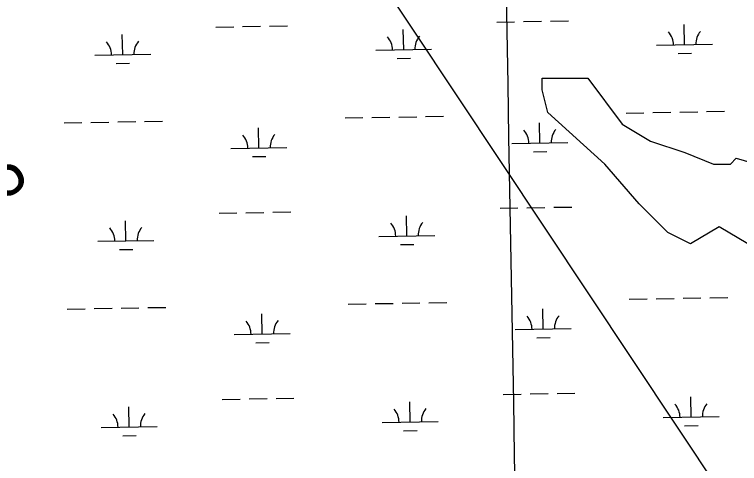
# Model space of a CAD drawing. Extents: x 3903937 to 3942190, y 260677 to 286651.
# Drawn here: x 3933832 to 3935127, y 269782 to 270584 of the extents above; entities that cross this region are included whole.
import ezdxf

# ---------------------------------------------------------------- set-up
doc = ezdxf.new("R2010")
doc.units = 0
for name, color, linetype in [('V-GRID-MAJR', 7, 'Continuous'), ('V-RIVR-RANG-IDEN', 7, 'Continuous'), ('V-TOPO-SHOR', 7, 'Continuous'), ('V-UTIL-LINE', 7, 'Continuous'), ('V-WETL-SWMP', 7, 'Continuous')]:
    doc.layers.add(name, color=color, linetype=linetype)

msp = doc.modelspace()

# ---------------------------------------------------------------- linework, layer by layer
at = {"layer": 'V-GRID-MAJR'}
msp.add_spline([(3934784.974, 266484.05), (3934676.585, 272542.013), (3934568.162, 278601.901), (3934459.739, 284661.781), (3934459.704, 284663.713)], degree=3, dxfattribs=at)
at = {"layer": 'V-TOPO-SHOR'}
msp.add_lwpolyline([(3935142.028826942, 270174.203372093), (3935091.007297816, 270204.8162895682), (3935039.985768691, 270174.203372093), (3934999.16854539, 270194.6119837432), (3934948.147016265, 270245.63351286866), (3934886.9211813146, 270317.0636536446), (3934784.878123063, 270408.9024060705), (3934774.673817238, 270449.71962937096), (3934774.673817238, 270470.1282410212), (3934856.3082638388, 270470.1282410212), (3934917.534098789, 270388.49379442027), (3934968.5556279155, 270357.88087694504), (3935029.781462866, 270337.4722652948), (3935080.802991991, 270317.0636536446), (3935111.415909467, 270317.0636536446), (3935121.620215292, 270327.2679594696), (3935193.0503560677, 270306.85934781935)], dxfattribs=at)
at = {"layer": 'V-UTIL-LINE'}
msp.add_lwpolyline([(3921517.354570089, 284435.91489060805), (3929017.835, 277413.471), (3932265.611, 273984.103), (3936271.063, 267959.08400000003), (3937259.245182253, 266527.5992614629)], dxfattribs=at)
at = {"layer": 'V-WETL-SWMP'}
for p, q in [((3934693.7275243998, 270570.60684478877), (3934725.7225684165, 270571.1700129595)), ((3934741.7200904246, 270571.4515970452), (3934773.7151344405, 270572.01476521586)), ((3934789.712656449, 270572.2963493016), (3934821.7077004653, 270572.85951747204)), ((3935029.3367874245, 270530.07695695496), (3935028.703223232, 270566.07138147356)), ((3934191.897257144, 270561.77376321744), (3934223.892301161, 270562.3369313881)), ((3934239.889823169, 270562.61851547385), (3934271.884867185, 270563.18168364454)), ((3934287.882389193, 270563.46326773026), (3934319.8774332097, 270564.0264359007)), ((3934527.5065201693, 270521.2438753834), (3934526.8729559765, 270557.23829990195)), ((3934025.6762529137, 270512.410793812), (3934025.042688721, 270548.4052183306)), ((3934979.344531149, 270529.1970066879), (3935079.3290437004, 270530.9569072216)), ((3934477.5142638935, 270520.3639251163), (3934577.4987764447, 270522.12382564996)), ((3935017.61021617, 270514.4371587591), (3935041.606499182, 270514.8595348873)), ((3933975.683996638, 270511.530843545), (3934075.6685091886, 270513.29074407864)), ((3934515.7799489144, 270505.60407718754), (3934539.776231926, 270506.02645331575)), ((3934013.9496816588, 270496.7709956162), (3934037.9459646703, 270497.1933717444)), ((3935020.6075970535, 270409.83370927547), (3935052.60264107, 270410.39687744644)), ((3935068.6001630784, 270410.6784615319), (3935100.595207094, 270411.24162970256)), ((3934422.7921977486, 270399.3111231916), (3934454.7872417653, 270399.8742913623)), ((3934470.7847637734, 270400.1558754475), (3934502.7798077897, 270400.7190436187)), ((3934518.777329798, 270401.0006277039), (3934550.7723738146, 270401.5637958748)), ((3934566.7698958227, 270401.8453799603), (3934598.764939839, 270402.408548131)), ((3934924.622465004, 270408.1442047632), (3934956.617509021, 270408.70737293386)), ((3934972.6150310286, 270408.9889570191), (3935004.610075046, 270409.55212519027)), ((3933920.961930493, 270390.4780416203), (3933952.956974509, 270391.041209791)), ((3933968.954496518, 270391.32279387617), (3934000.949540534, 270391.8859620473)), ((3934016.947062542, 270392.1675461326), (3934048.942106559, 270392.7307143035)), ((3934064.9396285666, 270393.012298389), (3934096.9346725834, 270393.5754665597)), ((3934770.94741609, 270354.6893979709), (3934770.313851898, 270390.6838224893)), ((3934269.1171488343, 270345.8563163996), (3934268.4835846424, 270381.8507409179)), ((3934219.124892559, 270344.97636613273), (3934319.1094051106, 270346.73626666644)), ((3934720.955159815, 270353.80944770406), (3934820.9396723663, 270355.56934823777)), ((3934759.2208448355, 270339.04959977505), (3934783.217127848, 270339.4719759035)), ((3934257.3905775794, 270330.2165182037), (3934281.386860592, 270330.63889433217)), ((3934197.7520062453, 270229.15028608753), (3934229.7470502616, 270229.7134542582)), ((3934245.7445722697, 270229.9950383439), (3934277.7396162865, 270230.55820651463)), ((3934293.737138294, 270230.8397906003), (3934325.732182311, 270231.40295877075)), ((3934699.582273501, 270237.98336765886), (3934731.5773175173, 270238.54653582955)), ((3934747.5748395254, 270238.82811991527), (3934779.569883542, 270239.39128808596)), ((3934795.5674055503, 270239.6728721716), (3934827.5624495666, 270240.2360403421)), ((3934031.5310020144, 270179.7873166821), (3934030.8974378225, 270215.7817412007)), ((3934533.36126927, 270188.62039825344), (3934532.727705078, 270224.61482277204)), ((3933981.538745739, 270178.907366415), (3934081.5232582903, 270180.66726694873)), ((3934483.3690129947, 270187.74044798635), (3934583.3535255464, 270189.50034852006)), ((3934019.8044307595, 270164.14751848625), (3934043.800713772, 270164.56989461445)), ((3934521.634698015, 270172.98060005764), (3934545.6309810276, 270173.4029761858)), ((3934930.477214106, 270075.52072763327), (3934962.4722581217, 270076.08389580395)), ((3934978.4697801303, 270076.36547988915), (3935010.464824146, 270076.9286480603)), ((3935026.4623461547, 270077.21023214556), (3935058.457390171, 270077.7734003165)), ((3935074.454912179, 270078.05498440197), (3935106.449956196, 270078.61815257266)), ((3934070.794377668, 270060.388821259), (3934102.7894216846, 270060.9519894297)), ((3934428.6469468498, 270066.68764606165), (3934460.641990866, 270067.25081423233)), ((3934476.6395128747, 270067.5323983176), (3934508.634556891, 270068.09556648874)), ((3934524.6320788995, 270068.377150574), (3934556.6271229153, 270068.9403187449)), ((3934572.624644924, 270069.22190283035), (3934604.6196889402, 270069.78507100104)), ((3933926.816679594, 270057.8545644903), (3933958.8117236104, 270058.417732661)), ((3933974.809245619, 270058.69931674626), (3934006.8042896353, 270059.2624849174)), ((3934022.801811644, 270059.5440690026), (3934054.7968556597, 270060.10723717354)), ((3934274.9718979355, 270013.2328392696), (3934274.338333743, 270049.227263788)), ((3934776.802165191, 270022.065920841), (3934776.168600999, 270058.0603453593)), ((3934726.809908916, 270021.18597057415), (3934826.794421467, 270022.9458711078)), ((3934224.9796416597, 270012.3528890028), (3934324.9641542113, 270014.1127895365)), ((3934263.2453266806, 269997.5930410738), (3934287.2416096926, 269998.01541720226)), ((3934765.0755939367, 270006.42612264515), (3934789.0718769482, 270006.8484987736)), ((3934705.437022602, 269905.3598905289), (3934737.4320666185, 269905.92305869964)), ((3934753.4295886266, 269906.2046427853), (3934785.424632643, 269906.767810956)), ((3934801.4221546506, 269907.0493950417), (3934833.417198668, 269907.61256321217)), ((3934203.6067553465, 269896.52680895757), (3934235.601799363, 269897.08997712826)), ((3934251.5993213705, 269897.371561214), (3934283.594365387, 269897.93472938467)), ((3934299.591887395, 269898.2163134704), (3934331.5869314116, 269898.77948164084)), ((3934539.2160183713, 269855.99692112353), (3934538.582454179, 269891.9913456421)), ((3935041.0462856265, 269864.8300026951), (3935040.4127214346, 269900.8244272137)), ((3934037.3857511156, 269847.16383955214), (3934036.7521869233, 269883.15826407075)), ((3934489.2237620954, 269855.11697085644), (3934589.2082746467, 269856.8768713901)), ((3934991.054029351, 269863.950052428), (3935091.038541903, 269865.7099529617)), ((3933987.39349484, 269846.2838892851), (3934087.378007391, 269848.04378981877)), ((3934527.4894471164, 269840.3571229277), (3934551.4857301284, 269840.7794990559)), ((3935029.3197143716, 269849.19020449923), (3935053.315997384, 269849.61258062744)), ((3934025.6591798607, 269831.52404135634), (3934049.6554628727, 269831.94641748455))]:
    msp.add_line(p, q, dxfattribs=at)
for centre, radius, start, end in [((3934974.0940509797, 270529.57946587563), 35.24628790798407, 0.23658072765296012, 41.78023906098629), ((3935084.562811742, 270531.5239073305), 35.24628790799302, 140.23657772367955, 181.78023605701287), ((3934472.263783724, 270520.7463843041), 35.24628790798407, 0.23658072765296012, 41.78023906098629), ((3934582.732544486, 270522.69082575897), 35.24628790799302, 140.23657772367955, 181.78023605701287), ((3933970.433516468, 270511.9133027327), 35.24628790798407, 0.23658072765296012, 41.78023906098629), ((3934080.9022772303, 270513.8577441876), 35.24628790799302, 140.23657772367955, 181.78023605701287), ((3934715.7046796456, 270354.1919068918), 35.24628790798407, 0.23658072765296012, 41.78023906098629), ((3934826.1734404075, 270356.1363483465), 35.24628790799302, 140.23657772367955, 181.78023605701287), ((3934213.87441239, 270345.3588253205), 35.24628790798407, 0.23658072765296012, 41.78023906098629), ((3934324.3431731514, 270347.30326677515), 35.24628790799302, 140.23657772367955, 181.78023605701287), ((3933976.288265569, 270179.2898256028), 35.24628790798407, 0.23658072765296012, 41.78023906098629), ((3934086.7570263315, 270181.2342670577), 35.24628790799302, 140.23657772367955, 181.78023605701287), ((3934478.1185328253, 270188.1229071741), 35.24628790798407, 0.23658072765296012, 41.78023906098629), ((3934588.587293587, 270190.067348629), 35.24628790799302, 140.23657772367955, 181.78023605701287), ((3934219.7291614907, 270012.73534819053), 35.24628790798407, 0.23658072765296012, 41.78023906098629), ((3934330.1979222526, 270014.6797896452), 35.24628790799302, 140.23657772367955, 181.78023605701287), ((3934721.5594287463, 270021.5684297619), 35.24628790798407, 0.23658072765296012, 41.78023906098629), ((3934832.0281895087, 270023.5128712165), 35.24628790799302, 140.23657772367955, 181.78023605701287), ((3934483.973281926, 269855.4994300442), 35.24628790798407, 0.23658072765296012, 41.78023906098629), ((3934594.4420426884, 269857.44387149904), 35.24628790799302, 140.23657772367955, 181.78023605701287), ((3934985.8035491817, 269864.33251161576), 35.24628790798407, 0.23658072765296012, 41.78023906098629), ((3935096.2723099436, 269866.27695307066), 35.24628790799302, 140.23657772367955, 181.78023605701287), ((3933982.1430146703, 269846.6663484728), 35.24628790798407, 0.23658072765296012, 41.78023906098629), ((3934092.6117754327, 269848.6107899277), 35.24628790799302, 140.23657772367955, 181.78023605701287)]:
    msp.add_arc(centre, radius, start, end, dxfattribs=at)

# ---------------------------------------------------------------- texts
at = {"layer": 'V-RIVR-RANG-IDEN'}
msp.add_text('R-5.5', height=82.999998, rotation=35.15067513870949, dxfattribs=at).set_placement((3933640.6833378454, 270128.9421015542))

doc.saveas('drawing.dxf')
